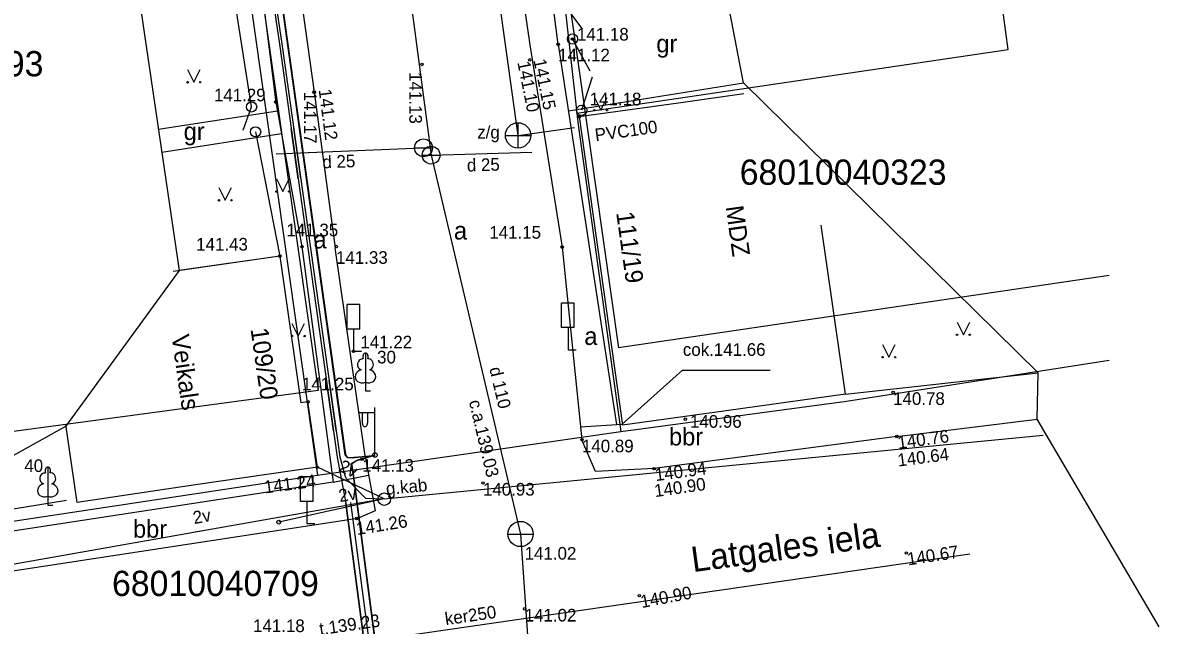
# Model space of a CAD drawing. Extents: x 728710 to 728960, y 272811 to 273475.
# Drawn here: x 728793.07 to 728838.03, y 273158.36 to 273182.19 of the extents above; entities that cross this region are included whole.
import ezdxf

# ---------------------------------------------------------------- set-up
doc = ezdxf.new("R2010")
doc.units = 0
for name, color, linetype in [('GEOD_ELEM_####_TKST_#', 7, 'Continuous'), ('HIDG_PLIN_####_####_#', 7, 'Continuous'), ('Level 15', 7, 'Continuous'), ('Level 17', 7, 'Continuous'), ('Level 20', 7, 'Continuous'), ('Level 21', 7, 'Continuous'), ('Level 23', 7, 'Continuous'), ('Level 26', 7, 'Continuous'), ('Level 27', 7, 'Continuous'), ('Level 28', 7, 'Continuous'), ('Level 29', 7, 'Continuous'), ('Level 3', 7, 'Continuous'), ('Level 36', 7, 'Continuous'), ('Level 38', 7, 'Continuous'), ('Level 39', 7, 'Continuous'), ('Level 4', 7, 'Continuous'), ('Level 43', 7, 'Continuous'), ('Level 48', 7, 'Continuous'), ('Level 49', 7, 'Continuous'), ('Level 50', 7, 'Continuous'), ('Level 53', 7, 'Continuous'), ('Level 54', 7, 'Continuous'), ('Level 55', 7, 'Continuous'), ('Level 56', 7, 'Continuous'), ('Level 57', 7, 'Continuous'), ('Level 58', 7, 'Continuous'), ('Level 59', 7, 'Continuous'), ('Level 60', 7, 'Continuous'), ('Level 62', 7, 'Continuous'), ('Level 9', 7, 'Continuous'), ('PNTNO', 7, 'Continuous'), ('RAMI_UZMR_####_####_#', 7, 'Continuous'), ('RELJ_ELEM_####_####_#', 7, 'Continuous'), ('RELJ_NOGA_####_####_#', 7, 'Continuous'), ('RELJ_NOGL_####_####_#', 7, 'Continuous'), ('ROBZ_ELEM_####_####_#', 7, 'Continuous'), ('ROBZ_KADS_####_TKST_#', 7, 'Continuous'), ('ROBZ_UZMR_####_####_#', 7, 'Continuous'), ('TERT_ELEM_####_####_#', 7, 'Continuous'), ('TERT_KONT_####_####_#', 7, 'Continuous')]:
    doc.layers.add(name, color=color, linetype=linetype)

msp = doc.modelspace()

# ---------------------------------------------------------------- linework, layer by layer
at = {"layer": 'GEOD_ELEM_####_TKST_#'}
for points in [[(728806.989, 273165.064), (728806.014, 273164.984), (728805.919, 273164.996), (728805.829, 273165.094), (728801.63, 273195.055), (728800.391, 273204.396), (728800.452, 273204.629), (728801.02, 273204.847)], [(728812.551, 273107.084), (728813.681, 273107.292), (728813.683, 273107.676), (728812.175, 273119.32), (728807.481, 273154.061), (728806.142, 273164.357), (728806.065, 273164.722), (728806.247, 273164.866), (728807.003, 273165.091)]]:
    msp.add_lwpolyline(points, dxfattribs=at)
at = {"layer": 'HIDG_PLIN_####_####_#'}
msp.add_line((728807.375, 273163.351), (728803.198, 273162.433), dxfattribs=at)
at = {"layer": 'Level 15'}
for centre, radius in [((728807.374, 273163.344), 0.25), ((728803.198, 273162.433), 0.075)]:
    msp.add_circle(centre, radius, dxfattribs=at)
at = {"layer": 'Level 17'}
for p, q in [((728803.094, 273177.001), (728809.185, 273177.251)), ((728809.225, 273176.951), (728813.21, 273177.07))]:
    msp.add_line(p, q, dxfattribs=at)
for points in [[(728806.57, 273197.07), (728809.225, 273176.951)], [(728809.225, 273176.951), (728812.761, 273161.966)], [(728812.761, 273161.966), (728814.387, 273138.519)]]:
    msp.add_lwpolyline(points, dxfattribs=at)
at = {"layer": 'Level 20'}
msp.add_line((728800.117, 273162.074), (728799.814, 273162.021), dxfattribs=at)
at = {"layer": 'Level 21'}
for q in [(728833.433, 273165.871), (728804.727, 273164.605), (728789.039, 273160.124)]:
    msp.add_line((728807.375, 273163.351), q, dxfattribs=at)
at = {"layer": 'Level 23'}
for points in [[(728812.664, 273177.733), (728810.106, 273196.087)], [(728812.664, 273177.733), (728814.892, 273178.045)], [(728785.659, 273154.554), (728804.423, 273157.397), (728830.532, 273161.186)]]:
    msp.add_lwpolyline(points, dxfattribs=at)
at = {"layer": 'Level 26'}
for p, q in [((728807.003, 273165.091), (728807.003, 273166.974)), ((728807.003, 273166.758), (728806.368, 273166.753)), ((728806.503, 273166.754), (728806.503, 273166.362)), ((728806.713, 273166.756), (728806.713, 273166.362))]:
    msp.add_line(p, q, dxfattribs=at)
msp.add_circle((728807.003, 273165.091), 0.09, dxfattribs=at)
msp.add_ellipse((728806.608, 273166.362), major_axis=(0, 0.151), ratio=0.695971, start_param=1.570796, end_param=4.712389, dxfattribs=at)
at = {"layer": 'Level 27'}
msp.add_lwpolyline([(728825.614, 273167.499), (728833.235, 273168.344)], dxfattribs=at)
at = {"layer": 'Level 28'}
for points in [[(728802.126, 273178.859), (728801.035, 273185.766)], [(728802.282, 273177.871), (728803.244, 273172.958)]]:
    msp.add_lwpolyline(points, dxfattribs=at)
at = {"layer": 'Level 29'}
for p, q in [((728812.664, 273177.233), (728812.664, 273178.233)), ((728812.164, 273177.733), (728813.164, 273177.733))]:
    msp.add_line(p, q, dxfattribs=at)
msp.add_circle((728812.664, 273177.733), 0.5, dxfattribs=at)
at = {"layer": 'Level 3'}
for p, q in [((728819.004, 273179.025), (728821.592, 273179.387)), ((728815.084, 273178.476), (728819.004, 273179.025)), ((728815.084, 273178.476), (728816.793, 273166.265)), ((728825.614, 273167.499), (728824.647, 273174.186)), ((728803.244, 273172.958), (728799.024, 273172.352)), ((728803.244, 273172.958), (728804.078, 273167.154)), ((728825.614, 273167.499), (728820.89, 273166.838)), ((728804.355, 273167.194), (728804.078, 273167.154)), ((728804.727, 273164.605), (728804.355, 273167.194)), ((728820.89, 273166.838), (728816.793, 273166.265)), ((728795.228, 273163.212), (728794.784, 273166.3)), ((728804.727, 273164.605), (728799.907, 273163.912)), ((728799.907, 273163.912), (728795.228, 273163.212))]:
    msp.add_line(p, q, dxfattribs=at)
at = {"layer": 'Level 36'}
for p, q in [((728804.068, 273176.029), (728803.791, 273178.017)), ((728805.466, 273166.055), (728805.187, 273168.035)), ((728807.355, 273153.329), (728806.056, 273163.207))]:
    msp.add_line(p, q, dxfattribs=at)
for points in [[(728803.969, 273176.015), (728803.692, 273178.003)], [(728805.367, 273166.041), (728805.088, 273168.021)], [(728807.157, 273153.303), (728805.858, 273163.181)]]:
    msp.add_lwpolyline(points, dxfattribs=at)
at = {"layer": 'Level 38'}
msp.add_line((728806.316, 273162.585), (728789.945, 273160.073), dxfattribs=at)
for points in [[(728827.643, 273165.823), (728833.202, 273166.507)], [(728827.643, 273165.823), (728818.046, 273164.552), (728815.721, 273164.442)]]:
    msp.add_lwpolyline(points, dxfattribs=at)
at = {"layer": 'Level 39'}
for p, q in [((728808.573, 273177.24), (728809.275, 273177.24)), ((728808.874, 273176.951), (728809.576, 273176.951)), ((728808.923, 273177.24), (728808.923, 273177.241)), ((728809.224, 273176.951), (728809.224, 273176.952)), ((728812.262, 273161.966), (728813.262, 273161.966))]:
    msp.add_line(p, q, dxfattribs=at)
for centre, radius in [((728808.924, 273177.24), 0.351), ((728809.225, 273176.951), 0.351), ((728812.762, 273161.966), 0.5)]:
    msp.add_circle(centre, radius, dxfattribs=at)
at = {"layer": 'Level 4'}
for p, q in [((728812.193, 273196.782), (728814.243, 273181.329)), ((728814.251, 273181.33), (728816.564, 273166.293)), ((728804.601, 273179.443), (728805.437, 273173.285)), ((728803.086, 273179.05), (728804.116, 273173.327)), ((728804.118, 273173.334), (728805.357, 273164.023)), ((728806.63, 273164.961), (728805.437, 273173.285)), ((728815.14, 273166.2), (728816.787, 273166.308)), ((728815.721, 273164.442), (728815.192, 273165.697)), ((728805.357, 273164.023), (728788.892, 273161.497))]:
    msp.add_line(p, q, dxfattribs=at)
for points in [[(728809.644, 273208.462), (728810.915, 273196.542), (728813.126, 273181.312)], [(728800.722, 273205.914), (728802.266, 273196.137), (728804.601, 273179.443)], [(728799.446, 273205.539), (728800.992, 273195.724), (728803.086, 273179.05)], [(728813.126, 273181.312), (728814.407, 273173.315), (728815.192, 273165.697)], [(728814.655, 273178.703), (728821.579, 273179.812)], [(728803.151, 273178.691), (728798.443, 273177.959)], [(728803.312, 273177.792), (728798.577, 273177.05)], [(728806.63, 273164.961), (728807.009, 273162.88), (728806.316, 273162.585)], [(728805.357, 273164.023), (728806.752, 273164.291)]]:
    msp.add_lwpolyline(points, dxfattribs=at)
at = {"layer": 'Level 43'}
for p, q in [((728815.182, 273181.974), (728814.73, 273182.588)), ((728815.515, 273180.279), (728814.819, 273181.546)), ((728815.599, 273180.029), (728815.179, 273178.724)), ((728801.792, 273177.943), (728802.126, 273178.859))]:
    msp.add_line(p, q, dxfattribs=at)
for centre in [(728814.819, 273181.546), (728802.126, 273178.859), (728815.179, 273178.724), (728802.282, 273177.871)]:
    msp.add_circle(centre, 0.202, dxfattribs=at)
at = {"layer": 'Level 48'}
for centre in [(728814.251, 273181.33), (728814.819, 273181.546), (728808.863, 273180.54), (728813.126, 273180.718), (728803.086, 273179.05), (728804.601, 273179.443), (728815.084, 273178.476), (728804.118, 273173.334), (728805.479, 273173.334), (728814.407, 273173.315), (728803.244, 273172.958), (728806.155, 273169.195), (728827.499, 273167.571), (728804.355, 273167.194), (728819.279, 273166.508), (728815.192, 273165.697), (728827.643, 273165.823), (728806.501, 273164.926), (728804.727, 273164.605), (728818.046, 273164.552), (728811.275, 273163.985), (728806.281, 273162.581), (728828.019, 273161.216), (728817.463, 273159.527), (728812.926, 273159.005)]:
    msp.add_circle(centre, 0.05, dxfattribs=at)
at = {"layer": 'Level 49'}
for p, q in [((728806.401, 273171.042), (728805.901, 273171.042)), ((728805.901, 273170.073), (728805.901, 273171.042)), ((728806.401, 273170.073), (728806.401, 273171.042)), ((728814.889, 273171.098), (728814.389, 273171.098)), ((728814.389, 273170.129), (728814.389, 273171.098)), ((728814.889, 273170.129), (728814.889, 273171.098)), ((728814.889, 273170.129), (728814.389, 273170.129)), ((728814.643, 273170.129), (728814.643, 273169.251)), ((728806.401, 273170.073), (728805.901, 273170.073)), ((728806.155, 273170.073), (728806.155, 273169.195)), ((728814.643, 273169.251), (728814.958, 273169.251)), ((728806.155, 273169.195), (728806.47, 273169.195)), ((728804.554, 273164.226), (728804.054, 273164.226)), ((728804.054, 273163.257), (728804.054, 273164.226)), ((728804.554, 273163.257), (728804.554, 273164.226)), ((728804.554, 273163.257), (728804.054, 273163.257)), ((728804.308, 273163.257), (728804.308, 273162.379)), ((728804.308, 273162.379), (728804.623, 273162.379))]:
    msp.add_line(p, q, dxfattribs=at)
at = {"layer": 'Level 9'}
msp.add_line((728803.244, 273172.958), (728799.264, 273172.386), dxfattribs=at)
for points in [[(728816.787, 273166.308), (728819.17, 273168.442), (728820.642, 273168.442)], [(728820.642, 273168.442), (728822.637, 273168.442)]]:
    msp.add_lwpolyline(points, dxfattribs=at)
at = {"layer": 'RAMI_UZMR_####_####_#'}
for points in [[(728838.026, 273158.297), (728833.202, 273166.507), (728833.235, 273168.344), (728821.579, 273179.812), (728818.749, 273194.545), (728819.331, 273202.951), (728829.731, 273204.761), (728829.577, 273209.987), (728827.575, 273221.822), (728826.396, 273224.831), (728813.325, 273229.618), (728810.773, 273260.978), (728802.611, 273315.901)], [(728776.746, 273299.712), (728774.767, 273288.109), (728769.195, 273286.654), (728770.672, 273271.11), (728776.42, 273245.146), (728778.568, 273229.68), (728773.046, 273228.469), (728773.87, 273214.498), (728774.426, 273201.627), (728776.99, 273195.753), (728795.127, 273200.451), (728799.264, 273172.386), (728794.758, 273166.22), (728789.327, 273163.194), (728788.892, 273161.497), (728790.999, 273149.932)]]:
    msp.add_lwpolyline(points, dxfattribs=at)
at = {"layer": 'RELJ_ELEM_####_####_#'}
for points in [[(728801.02, 273204.847), (728800.592, 273204.683), (728800.452, 273204.629), (728800.391, 273204.396), (728801.63, 273195.055), (728805.803, 273165.389), (728805.847, 273165.074), (728805.919, 273164.996), (728806.11, 273164.973), (728807.003, 273165.091)], [(728807.003, 273165.091), (728806.309, 273164.885), (728806.073, 273164.759), (728806.082, 273164.765), (728806.142, 273164.357), (728807.497, 273153.999), (728812.666, 273115.604), (728813.66, 273107.967), (728813.707, 273107.385), (728813.681, 273107.292), (728813.602, 273107.257), (728812.551, 273107.084)]]:
    msp.add_lwpolyline(points, dxfattribs=at)
at = {"layer": 'RELJ_NOGL_####_####_#'}
msp.add_lwpolyline([(728789.033, 273162.366), (728794.798, 273163.301)], dxfattribs=at)
at = {"layer": 'ROBZ_ELEM_####_####_#'}
for points in [[(728811.24, 273207.332), (728816.642, 273169.324)], [(728799.369, 273205.575), (728804.76, 273167.644)], [(728836.048, 273172.194), (728816.642, 273169.324)], [(728804.76, 273167.644), (728778.115, 273164.054)]]:
    msp.add_lwpolyline(points, dxfattribs=at)
at = {"layer": 'ROBZ_UZMR_####_####_#'}
for p, q in [((728799.91, 273198.314), (728804.732, 273164.296)), ((728832.052, 273181.133), (728830.205, 273194.473)), ((728814.525, 273182.736), (728814.987, 273178.617)), ((728814.987, 273178.617), (728832.052, 273181.133)), ((728814.987, 273178.617), (728815.04, 273178.148)), ((728815.04, 273178.148), (728816.724, 273166.025)), ((728825.66, 273167.215), (728836.038, 273168.846)), ((728816.724, 273166.025), (728825.66, 273167.215)), ((728804.732, 273164.296), (728816.724, 273166.025)), ((728783.605, 273161.103), (728804.732, 273164.296))]:
    msp.add_line(p, q, dxfattribs=at)
at = {"layer": 'TERT_ELEM_####_####_#'}
msp.add_line((728805.612, 273165.025), (728805.832, 273164.242), dxfattribs=at)
for points in [[(728799.868, 273203.925), (728800.411, 273200.491), (728801.537, 273192.703), (728803.228, 273181.337), (728804.575, 273171.658), (728805.512, 273165.011)], [(728799.956, 273204.011), (728800.509, 273200.505), (728801.635, 273192.717), (728803.326, 273181.351), (728804.675, 273171.672), (728805.612, 273165.025)], [(728805.512, 273165.011), (728805.858, 273163.181)], [(728805.894, 273164.134), (728806.629, 273163.384), (728807.375, 273163.351)], [(728805.858, 273163.181), (728807.157, 273153.303)]]:
    msp.add_lwpolyline(points, dxfattribs=at)
msp.add_arc((728806.072, 273164.309), 0.25, 195.6985, 224.4183, dxfattribs=at)
at = {"layer": 'TERT_KONT_####_####_#'}
for p, q in [((728799.592, 273180.332), (728799.842, 273179.832)), ((728799.842, 273179.832), (728800.092, 273180.332)), ((728815.686, 273179.227), (728815.936, 273178.727)), ((728815.936, 273178.727), (728816.186, 273179.227)), ((728803.108, 273176.012), (728803.358, 273175.512)), ((728803.358, 273175.512), (728803.608, 273176.012)), ((728800.832, 273175.665), (728801.082, 273175.165)), ((728801.082, 273175.165), (728801.332, 273175.665)), ((728803.72, 273170.297), (728803.97, 273169.797)), ((728803.97, 273169.797), (728804.22, 273170.297)), ((728830.027, 273170.349), (728830.277, 273169.849)), ((728830.277, 273169.849), (728830.527, 273170.349)), ((728827.08, 273169.456), (728827.33, 273168.956)), ((728827.33, 273168.956), (728827.58, 273169.456)), ((728806.629, 273167.97), (728806.629, 273167.623)), ((728806.629, 273167.623), (728806.829, 273167.623)), ((728794.063, 273163.459), (728794.063, 273163.112)), ((728794.063, 273163.112), (728794.263, 273163.112))]:
    msp.add_line(p, q, dxfattribs=at)
for points in [[(728806.629, 273169.123), (728806.629, 273167.97)], [(728806.719, 273168.891), (728806.718, 273168.891)], [(728794.063, 273164.612), (728794.063, 273163.459)], [(728794.152, 273164.38), (728794.151, 273164.381)]]:
    msp.add_lwpolyline(points, dxfattribs=at)
for centre, radius in [((728799.592, 273179.831), 0.028), ((728800.092, 273179.831), 0.0263), ((728815.685, 273178.727), 0.028), ((728816.185, 273178.727), 0.0263), ((728803.108, 273175.512), 0.028), ((728803.608, 273175.512), 0.0263), ((728800.831, 273175.164), 0.028), ((728801.331, 273175.164), 0.0263), ((728803.72, 273169.797), 0.028), ((728804.22, 273169.797), 0.0263), ((728830.027, 273169.848), 0.028), ((728830.527, 273169.848), 0.0263), ((728827.08, 273168.956), 0.028), ((728827.58, 273168.956), 0.0263)]:
    msp.add_circle(centre, radius, dxfattribs=at)
for centre, major_axis, ratio, start_param, end_param in [((728806.501, 273168.678), (-0.039, -0.212), 0.861323, 3.141593, 6.283185), ((728806.629, 273168.973), (0, -0.15), 0.707107, 3.14537, 5.287485), ((728806.629, 273168.973), (0, -0.15), 0.707107, 0.995701, 3.137816), ((728806.757, 273168.678), (0.039, -0.212), 0.861323, 0, 3.141593), ((728806.539, 273168.216), (0.307, 0.095), 0.814445, 1.570796, 4.752015), ((728806.719, 273168.216), (-0.307, 0.095), 0.814445, 1.531171, 4.712389), ((728793.934, 273164.167), (-0.039, -0.212), 0.861323, 3.141593, 6.283185), ((728794.063, 273164.462), (0, -0.15), 0.707107, 3.14537, 5.287485), ((728794.062, 273164.462), (0, -0.15), 0.707107, 0.995701, 3.137816), ((728794.191, 273164.167), (0.039, -0.212), 0.861323, 0, 3.141593), ((728793.973, 273163.705), (0.307, 0.095), 0.814445, 1.570796, 4.752015), ((728794.152, 273163.705), (-0.307, 0.095), 0.814445, 1.531171, 4.712389)]:
    msp.add_ellipse(centre, major_axis=major_axis, ratio=ratio, start_param=start_param, end_param=end_param, dxfattribs=at)

# ---------------------------------------------------------------- texts
at = {"layer": 'Level 50'}
msp.add_text('cok.141.66', height=0.5, dxfattribs=at).set_placement((728819.183, 273169.013))
at = {"layer": 'Level 53'}
for s, rotation, p in [('2v', 334.659, (728805.532, 273164.478)), ('g.kab', 5.5239, (728807.464, 273163.51)), ('2v', 9.978, (728805.615, 273163.226)), ('2v', 9.978, (728799.852, 273162.357))]:
    msp.add_text(s, height=0.5, rotation=rotation, dxfattribs=at).set_placement(p)
at = {"layer": 'Level 54'}
msp.add_text('Latgales iela', height=1, rotation=7.723, dxfattribs=at).set_placement((728819.581, 273160.456))
at = {"layer": 'Level 55'}
for s, rotation, p in [('d 25', 2.3475, (728804.936, 273176.424)), ('d 25', 1.7105, (728810.647, 273176.302)), ('d 110', 283.2772, (728811.524, 273168.512)), ('c.a.139.03', 283.2772, (728810.715, 273167.21))]:
    msp.add_text(s, height=0.5, rotation=rotation, dxfattribs=at).set_placement(p)
at = {"layer": 'Level 56'}
msp.add_text(' 141.18', height=0.5, dxfattribs=at).set_placement((728801.997, 273158.086))
at = {"layer": 'Level 57'}
for s, p in [(' 141.18', (728814.81, 273181.482)), ('141.12', (728814.251, 273180.66)), ('141.29', (728800.635, 273179.078)), (' 141.18', (728815.311, 273178.919)), (' 141.35', (728803.32, 273173.742)), (' 141.15', (728811.342, 273173.647)), (' 141.43', (728799.747, 273173.177)), (' 141.33', (728805.279, 273172.652)), (' 141.22', (728806.243, 273169.308)), (' 141.25', (728803.934, 273167.648)), ('140.78', (728827.499, 273167.071)), (' 140.96', (728819.279, 273166.169)), ('140.89', (728815.192, 273165.197)), ('141.13', (728806.501, 273164.426)), ('140.93', (728811.275, 273163.485)), ('141.02', (728812.926, 273158.505))]:
    msp.add_text(s, height=0.5, dxfattribs=at).set_placement(p)
for s, rotation, p in [('141.10', 281.2693, (728812.636, 273180.62)), ('141.15', 281.6596, (728813.268, 273180.709)), ('141.13', 270, (728808.363, 273180.236)), ('141.17', 270, (728804.194, 273179.459)), ('141.12', 277.4842, (728804.776, 273179.539)), ('140.76', 7.7223, (728827.71, 273165.328)), ('140.64', 7.1714, (728827.705, 273164.633)), ('140.94', 7.6588, (728818.113, 273164.056)), (' 141.24', 7.4925, (728802.469, 273163.546)), ('140.90', 7.9333, (728818.087, 273163.425)), ('141.26', 8.9713, (728806.3, 273161.925)), ('140.67', 8.6114, (728828.094, 273160.722)), ('140.90', 10.7982, (728817.557, 273159.036))]:
    msp.add_text(s, height=0.5, rotation=rotation, dxfattribs=at).set_placement(p)
at = {"layer": 'Level 58'}
for s, p in [('gr', (728818.133, 273181.013)), ('gr', (728799.438, 273177.546)), ('a', (728810.127, 273173.615)), ('a', (728804.574, 273173.262)), ('a', (728815.284, 273169.444)), ('bbr', (728818.634, 273165.467)), ('bbr', (728797.433, 273161.817))]:
    msp.add_text(s, height=0.7, dxfattribs=at).set_placement(p)
at = {"layer": 'Level 59'}
for s, rotation, p in [('MDZ', 277.967, (728820.872, 273174.911)), ('Veikals ', 278.177, (728798.953, 273169.807))]:
    msp.add_text(s, height=0.7, rotation=rotation, dxfattribs=at).set_placement(p)
at = {"layer": 'Level 60'}
for s, rotation, p in [('PVC100', 7.967, (728815.738, 273177.496)), ('ker250', 8.258, (728809.808, 273158.357)), ('t.139.23', 8.258, (728804.84, 273157.963))]:
    msp.add_text(s, height=0.5, rotation=rotation, dxfattribs=at).set_placement(p)
msp.add_text('z/g', height=0.5, dxfattribs=at).set_placement((728811.05, 273177.609))
at = {"layer": 'Level 62'}
for s, rotation, p in [('111/19', 277.967, (728816.544, 273174.677)), ('109/20', 278.177, (728802.082, 273170.074))]:
    msp.add_text(s, height=0.7, rotation=rotation, dxfattribs=at).set_placement(p)
at = {"layer": 'PNTNO'}
msp.add_text('141.02', height=0.5, dxfattribs=at).set_placement((728812.926, 273160.952))
at = {"layer": 'RELJ_NOGA_####_####_#'}
for s, p in [('30', (728807.089, 273168.713)), ('40', (728793.136, 273164.419))]:
    msp.add_text(s, height=0.5, dxfattribs=at).set_placement(p)
at = {"layer": 'ROBZ_KADS_####_TKST_#'}
for s, p in [('68010040493', (728785.711, 273180.067)), ('68010040323', (728821.431, 273175.778)), ('68010040709', (728796.604, 273159.512))]:
    msp.add_text(s, height=1, dxfattribs=at).set_placement(p)

doc.saveas('drawing.dxf')
